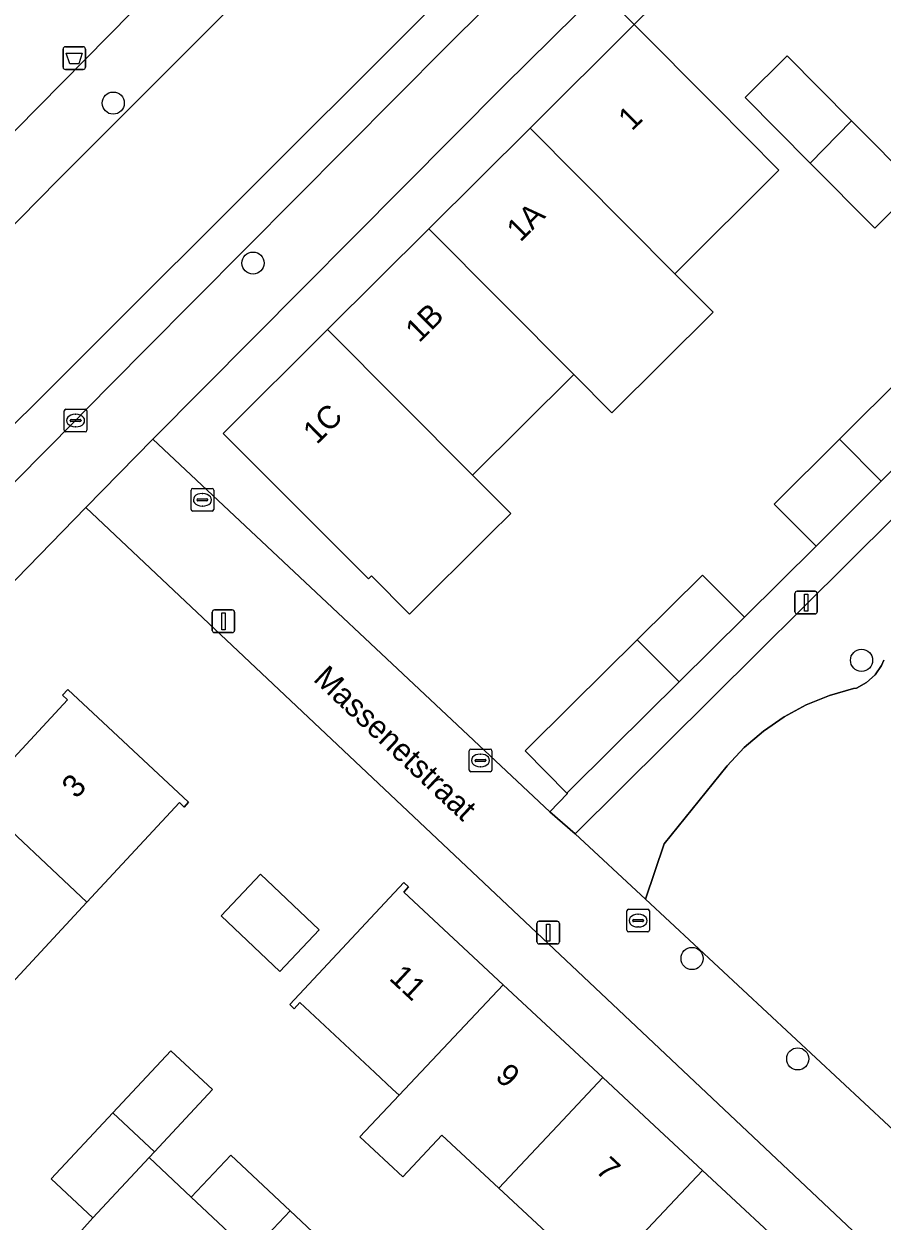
# Model space of a CAD drawing. Extents: x 159217 to 160349, y 381246 to 382172.
# Drawn here: x 159901.1 to 159939, y 381745.8 to 381798.7 of the extents above; entities that cross this region are included whole.
import ezdxf

# ---------------------------------------------------------------- set-up
doc = ezdxf.new("R2010")
doc.units = 0
for name, color, linetype in [('IMGEO_Afvalbak', 7, 'Continuous'), ('IMGEO_Boom', 7, 'Continuous'), ('IMGEO_Erf', 7, 'Continuous'), ('IMGEO_Groenvoorziening', 7, 'Continuous'), ('IMGEO_Kolk', 7, 'Continuous'), ('IMGEO_Lichtmast', 7, 'Continuous'), ('IMGEO_Openbare_ruimte_label', 7, 'Continuous'), ('IMGEO_Pand', 7, 'Continuous'), ('IMGEO_Pand_nummerreeks', 7, 'Continuous'), ('IMGEO_Parkeervlak_gesloten', 7, 'Continuous'), ('IMGEO_Rijbaan_lokaal_gesloten', 7, 'Continuous'), ('IMGEO_Rioolput', 7, 'Continuous'), ('IMGEO_Voetpad_open', 7, 'Continuous')]:
    doc.layers.add(name, color=color, linetype=linetype)

msp = doc.modelspace()

# ---------------------------------------------------------------- linework, layer by layer
at = {"layer": 'IMGEO_Afvalbak'}
for p, q in [((159902.934, 381797.648), (159903.724, 381797.648)), ((159903.724, 381797.648), (159902.934, 381797.648)), ((159902.834, 381796.748), (159902.834, 381797.548)), ((159902.834, 381797.548), (159902.834, 381796.748)), ((159903.824, 381797.548), (159903.824, 381796.748)), ((159903.824, 381796.748), (159903.824, 381797.548)), ((159903.724, 381796.648), (159902.934, 381796.648)), ((159902.934, 381796.648), (159903.724, 381796.648))]:
    msp.add_line(p, q, dxfattribs=at)
msp.add_lwpolyline([(159902.977, 381797.362), (159903.681, 381797.362), (159903.532, 381796.892), (159903.126, 381796.892), (159902.977, 381797.362)], dxfattribs=at)
for centre, start, end in [((159902.934, 381797.548), 90, 180), ((159902.934, 381797.548), 90, 180), ((159903.724, 381797.548), 0, 90), ((159903.724, 381797.548), 360, 90), ((159902.934, 381796.748), 180, 270), ((159902.934, 381796.748), 180, 270), ((159903.724, 381796.748), 270, 0), ((159903.724, 381796.748), 270, 0)]:
    msp.add_arc(centre, 0.1, start, end, dxfattribs=at)
at = {"layer": 'IMGEO_Boom'}
for centre in [(159905.048, 381795.158), (159911.225, 381788.094), (159938.101, 381770.557), (159930.617, 381757.391), (159935.284, 381752.96)]:
    msp.add_circle(centre, 0.489, dxfattribs=at)
at = {"layer": 'IMGEO_Erf'}
for points in [[(159940.454, 381813.753), (159929.336, 381802.899), (159927.416, 381800.988), (159928.917, 381799.476), (159928.063, 381798.627), (159926.561, 381800.137), (159922.301, 381795.92), (159906.801, 381780.326), (159924.33, 381763.872), (159925.115, 381764.67), (159925.088, 381764.697), (159923.245, 381766.559), (159925.305, 381768.599), (159928.189, 381771.455), (159931.083, 381774.32), (159932.926, 381772.458), (159936.097, 381775.597), (159934.248, 381777.453), (159937.123, 381780.317), (159940.008, 381783.19)], [(159948.046, 381735.626), (159932.798, 381750), (159903.837, 381777.301), (159877.274, 381750), (159875.91, 381748.598), (159892.641, 381733.048)], [(159926.478, 381743.155), (159922.078, 381747.255), (159919.564, 381749.597), (159917.842, 381747.748), (159915.945, 381749.516), (159917.678, 381751.355), (159917.389, 381751.624), (159916.597, 381752.362), (159913.292, 381755.442), (159913.045, 381755.175), (159912.849, 381755.359), (159917.879, 381760.747), (159918.094, 381760.548), (159917.883, 381760.319), (159922.272, 381756.231), (159926.673, 381752.131), (159928.961, 381750), (159931.074, 381748.032), (159935.475, 381743.932)], [(159901.213, 381742.656), (159904.141, 381745.941), (159902.305, 381747.659), (159905.035, 381750.576), (159907.6, 381753.318), (159909.436, 381751.6), (159906.868, 381748.855), (159906.633, 381748.604), (159908.498, 381746.858), (159910.243, 381748.714), (159912.866, 381746.248), (159915.343, 381743.919)]]:
    msp.add_lwpolyline(points, dxfattribs=at)
for points in [[(159928.063, 381798.627), (159931.589, 381795.082), (159934.452, 381792.203), (159929.851, 381787.627), (159931.544, 381785.926), (159927.077, 381781.484), (159925.392, 381783.179), (159920.925, 381778.737), (159922.611, 381777.043), (159921.683, 381776.12), (159918.137, 381772.594), (159916.452, 381774.289), (159916.318, 381774.156), (159909.904, 381780.568), (159914.52, 381785.158), (159918.987, 381789.601), (159923.461, 381794.05)], [(159938.69, 381789.633), (159935.839, 381792.505), (159932.962, 381795.402), (159934.812, 381797.241), (159937.662, 381794.372), (159940.542, 381791.473)], [(159887.855, 381742.638), (159888.124, 381742.386), (159887.875, 381742.121), (159882.491, 381747.139), (159882.714, 381747.377), (159882.896, 381747.203), (159885.503, 381750), (159886.735, 381751.321), (159890.819, 381755.704), (159894.904, 381760.086), (159898.988, 381764.468), (159903.036, 381768.81), (159902.814, 381769.017), (159903.042, 381769.261), (159908.377, 381764.292), (159908.178, 381764.077), (159907.97, 381764.272), (159903.881, 381759.875), (159899.802, 381755.488), (159895.723, 381751.1), (159894.7, 381750), (159891.644, 381746.714)], [(159912.413, 381756.819), (159909.81, 381759.272), (159911.549, 381761.116), (159914.151, 381758.663)]]:
    msp.add_lwpolyline(points, close=True, dxfattribs=at)
at = {"layer": 'IMGEO_Groenvoorziening'}
for points in [[(159857.487, 381819.613), (159889.337, 381790.147), (159885.563, 381786.183), (159885.473, 381786.053), (159885.395, 381785.916), (159885.33, 381785.772), (159885.278, 381785.623), (159885.239, 381785.47), (159885.214, 381785.314), (159885.203, 381785.157), (159885.207, 381784.999), (159885.224, 381784.842), (159885.255, 381784.687), (159885.3, 381784.536), (159885.359, 381784.389), (159885.416, 381784.273), (159888.474, 381781.541), (159914.045, 381807.475)], [(159943.572, 381780.882), (159925.447, 381762.9), (159928.554, 381760.007), (159929.385, 381762.451), (159932.167, 381765.9), (159932.924, 381766.709), (159933.765, 381767.432), (159934.679, 381768.06), (159935.655, 381768.585), (159936.682, 381769.002), (159937.748, 381769.306), (159937.877, 381769.334), (159938.323, 381769.575), (159938.7, 381769.914), (159938.987, 381770.332), (159939.093, 381770.568)], [(159939.093, 381770.568), (159938.987, 381770.332), (159938.7, 381769.914), (159938.323, 381769.575), (159937.877, 381769.334), (159937.748, 381769.306), (159936.682, 381769.002), (159935.655, 381768.585), (159934.679, 381768.06), (159933.765, 381767.432), (159932.924, 381766.709), (159932.167, 381765.9), (159929.385, 381762.451), (159928.554, 381760.007), (159939.304, 381750)]]:
    msp.add_lwpolyline(points, dxfattribs=at)
at = {"layer": 'IMGEO_Kolk'}
for p, q in [((159902.884, 381780.718), (159902.884, 381781.57)), ((159902.959, 381781.644), (159903.811, 381781.644)), ((159903.186, 381781.187), (159903.584, 381781.187)), ((159903.372, 381781.424), (159903.397, 381781.424)), ((159903.885, 381781.57), (159903.885, 381780.718)), ((159903.811, 381780.644), (159902.959, 381780.644)), ((159903.143, 381781.138), (159903.143, 381781.15)), ((159903.581, 381781.101), (159903.183, 381781.101)), ((159903.395, 381780.864), (159903.37, 381780.864)), ((159903.627, 381781.15), (159903.627, 381781.138)), ((159908.489, 381777.217), (159908.489, 381778.069)), ((159908.564, 381778.143), (159909.416, 381778.143)), ((159909.49, 381778.069), (159909.49, 381777.217)), ((159908.748, 381777.637), (159908.748, 381777.649)), ((159909.186, 381777.6), (159908.788, 381777.6)), ((159908.791, 381777.686), (159909.189, 381777.686)), ((159908.977, 381777.923), (159909.002, 381777.923)), ((159909.232, 381777.649), (159909.232, 381777.637)), ((159909.416, 381777.143), (159908.564, 381777.143)), ((159909, 381777.363), (159908.975, 381777.363)), ((159920.771, 381765.709), (159920.771, 381766.561)), ((159920.846, 381766.635), (159921.698, 381766.635)), ((159921.259, 381766.415), (159921.284, 381766.415)), ((159921.772, 381766.561), (159921.772, 381765.709)), ((159921.03, 381766.129), (159921.03, 381766.141)), ((159921.468, 381766.092), (159921.07, 381766.092)), ((159921.073, 381766.178), (159921.471, 381766.178)), ((159921.282, 381765.855), (159921.257, 381765.855)), ((159921.514, 381766.141), (159921.514, 381766.129)), ((159921.698, 381765.635), (159920.846, 381765.635))]:
    msp.add_line(p, q, dxfattribs=at)
for points in [[(159902.884, 381780.718), (159902.884, 381781.57)], [(159902.959, 381781.644), (159903.811, 381781.644)], [(159903.885, 381781.57), (159903.885, 381780.718)], [(159903.811, 381780.644), (159902.959, 381780.644)], [(159908.489, 381777.217), (159908.489, 381778.069)], [(159908.564, 381778.143), (159909.416, 381778.143)], [(159909.49, 381778.069), (159909.49, 381777.217)], [(159909.416, 381777.143), (159908.564, 381777.143)], [(159920.771, 381765.709), (159920.771, 381766.561)], [(159920.846, 381766.635), (159921.698, 381766.635)], [(159921.772, 381766.561), (159921.772, 381765.709)], [(159921.698, 381765.635), (159920.846, 381765.635)]]:
    msp.add_lwpolyline(points, dxfattribs=at)
for centre, radius, start, end in [((159902.961, 381781.568), 0.0765, 91.552, 178.448), ((159902.961, 381781.568), 0.0765, 91.552, 178.448), ((159903.183, 381781.147), 0.0403, 85.8775, 175.7526), ((159903.588, 381781.149), 0.0386, 1.7309, 96.639), ((159903.809, 381781.568), 0.0765, 1.552, 88.448), ((159903.809, 381781.568), 0.0765, 1.552, 88.448), ((159902.961, 381780.72), 0.0765, 181.552, 268.448), ((159902.961, 381780.72), 0.0765, 181.552, 268.448), ((159903.18, 381781.137), 0.0366, 178.938, 274.7102), ((159903.584, 381781.144), 0.043, 264.8664, 352.4533), ((159903.809, 381780.72), 0.0765, 271.552, 358.448), ((159903.809, 381780.72), 0.0765, 271.552, 358.448), ((159908.566, 381778.067), 0.0765, 91.552, 178.448), ((159908.566, 381778.067), 0.0765, 91.552, 178.448), ((159909.414, 381778.067), 0.0765, 1.552, 88.448), ((159909.414, 381778.067), 0.0765, 1.552, 88.448), ((159908.788, 381777.646), 0.0403, 85.8775, 175.7526), ((159908.785, 381777.636), 0.0366, 178.938, 274.7102), ((159909.189, 381777.643), 0.043, 264.8664, 352.4533), ((159909.193, 381777.648), 0.0386, 1.7309, 96.639), ((159908.566, 381777.219), 0.0765, 181.552, 268.448), ((159908.566, 381777.219), 0.0765, 181.552, 268.448), ((159909.414, 381777.219), 0.0765, 271.552, 358.448), ((159909.414, 381777.219), 0.0765, 271.552, 358.448), ((159920.848, 381766.559), 0.0765, 91.552, 178.448), ((159920.848, 381766.559), 0.0765, 91.552, 178.448), ((159921.696, 381766.559), 0.0765, 1.552, 88.448), ((159921.696, 381766.559), 0.0765, 1.552, 88.448), ((159921.07, 381766.138), 0.0403, 85.8775, 175.7526), ((159921.067, 381766.128), 0.0366, 178.938, 274.7102), ((159921.471, 381766.135), 0.043, 264.8664, 352.4533), ((159921.475, 381766.14), 0.0386, 1.7309, 96.639), ((159920.848, 381765.711), 0.0765, 181.552, 268.448), ((159920.848, 381765.711), 0.0765, 181.552, 268.448), ((159921.696, 381765.711), 0.0765, 271.552, 358.448), ((159921.696, 381765.711), 0.0765, 271.552, 358.448)]:
    msp.add_arc(centre, radius, start, end, dxfattribs=at)
for centre, major_axis, ratio, start_param, end_param in [((159903.371, 381781.144), (-0.387, 0.002), 0.722429, 4.712389, 7.853982), ((159903.396, 381781.144), (-0.39, 0.002), 0.717154, 1.570796, 4.712389), ((159908.976, 381777.643), (-0.387, 0.002), 0.722429, 4.712389, 7.853982), ((159909.001, 381777.643), (-0.39, 0.002), 0.717154, 1.570796, 4.712389), ((159921.258, 381766.135), (-0.387, 0.002), 0.722429, 4.712389, 7.853982), ((159921.283, 381766.135), (-0.39, 0.002), 0.717154, 1.570796, 4.712389)]:
    msp.add_ellipse(centre, major_axis=major_axis, ratio=ratio, start_param=start_param, end_param=end_param, dxfattribs=at)
at = {"layer": 'IMGEO_Lichtmast'}
for p, q in [((159935.159, 381772.704), (159935.159, 381773.504)), ((159935.159, 381773.504), (159935.159, 381772.704)), ((159935.259, 381773.604), (159936.049, 381773.604)), ((159936.049, 381773.604), (159935.259, 381773.604)), ((159936.149, 381773.504), (159936.149, 381772.704)), ((159936.149, 381772.704), (159936.149, 381773.504)), ((159909.519, 381772.78), (159910.309, 381772.78)), ((159910.309, 381772.78), (159909.519, 381772.78)), ((159909.419, 381771.88), (159909.419, 381772.68)), ((159909.419, 381772.68), (159909.419, 381771.88)), ((159910.409, 381772.68), (159910.409, 381771.88)), ((159910.409, 381771.88), (159910.409, 381772.68)), ((159936.049, 381772.604), (159935.259, 381772.604)), ((159935.259, 381772.604), (159936.049, 381772.604)), ((159910.309, 381771.78), (159909.519, 381771.78)), ((159909.519, 381771.78), (159910.309, 381771.78)), ((159923.864, 381759.032), (159924.654, 381759.032)), ((159924.654, 381759.032), (159923.864, 381759.032)), ((159923.764, 381758.132), (159923.764, 381758.932)), ((159923.764, 381758.932), (159923.764, 381758.132)), ((159924.754, 381758.932), (159924.754, 381758.132)), ((159924.754, 381758.132), (159924.754, 381758.932)), ((159924.654, 381758.032), (159923.864, 381758.032)), ((159923.864, 381758.032), (159924.654, 381758.032))]:
    msp.add_line(p, q, dxfattribs=at)
for points in [[(159935.579, 381773.479), (159935.729, 381773.479), (159935.729, 381772.729), (159935.579, 381772.729), (159935.579, 381773.479)], [(159909.839, 381772.655), (159909.989, 381772.655), (159909.989, 381771.905), (159909.839, 381771.905), (159909.839, 381772.655)], [(159924.184, 381758.907), (159924.334, 381758.907), (159924.334, 381758.157), (159924.184, 381758.157), (159924.184, 381758.907)]]:
    msp.add_lwpolyline(points, dxfattribs=at)
for centre, start, end in [((159935.259, 381773.504), 90, 180), ((159935.259, 381773.504), 90, 180), ((159936.049, 381773.504), 0, 90), ((159936.049, 381773.504), 360, 90), ((159909.519, 381772.68), 90, 180), ((159909.519, 381772.68), 90, 180), ((159910.309, 381772.68), 0, 90), ((159910.309, 381772.68), 360, 90), ((159935.259, 381772.704), 180, 270), ((159935.259, 381772.704), 180, 270), ((159936.049, 381772.704), 270, 0), ((159936.049, 381772.704), 270, 0), ((159909.519, 381771.88), 180, 270), ((159909.519, 381771.88), 180, 270), ((159910.309, 381771.88), 270, 0), ((159910.309, 381771.88), 270, 0), ((159923.864, 381758.932), 90, 180), ((159923.864, 381758.932), 90, 180), ((159924.654, 381758.932), 0, 90), ((159924.654, 381758.932), 360, 90), ((159923.864, 381758.132), 180, 270), ((159923.864, 381758.132), 180, 270), ((159924.654, 381758.132), 270, 0), ((159924.654, 381758.132), 270, 0)]:
    msp.add_arc(centre, 0.1, start, end, dxfattribs=at)
at = {"layer": 'IMGEO_Pand'}
for points in [[(159929.851, 381787.627), (159934.452, 381792.203), (159931.589, 381795.082), (159928.063, 381798.627), (159923.461, 381794.05)], [(159937.662, 381794.372), (159934.812, 381797.241), (159932.962, 381795.402), (159935.839, 381792.505)], [(159925.392, 381783.179), (159927.077, 381781.484), (159931.544, 381785.926), (159929.851, 381787.627), (159923.461, 381794.05), (159918.987, 381789.601)], [(159937.662, 381794.372), (159935.839, 381792.505), (159938.69, 381789.633), (159940.542, 381791.473)], [(159920.925, 381778.737), (159925.392, 381783.179), (159918.987, 381789.601), (159914.52, 381785.158)], [(159920.925, 381778.737), (159914.52, 381785.158), (159909.904, 381780.568), (159916.318, 381774.156), (159916.452, 381774.289), (159918.137, 381772.594), (159921.683, 381776.12), (159922.611, 381777.043)], [(159938.971, 381778.46), (159941.857, 381781.334), (159940.008, 381783.19), (159937.123, 381780.317)], [(159938.971, 381778.46), (159937.123, 381780.317), (159934.248, 381777.453), (159936.097, 381775.597)], [(159928.189, 381771.455), (159930.039, 381769.6), (159932.926, 381772.458), (159931.083, 381774.32)], [(159930.039, 381769.6), (159928.189, 381771.455), (159925.305, 381768.599), (159923.245, 381766.559), (159925.088, 381764.697), (159927.148, 381766.737)], [(159903.881, 381759.875), (159907.97, 381764.272), (159908.178, 381764.077), (159908.377, 381764.292), (159903.042, 381769.261), (159902.814, 381769.017), (159903.036, 381768.81), (159898.988, 381764.468)], [(159899.802, 381755.488), (159903.881, 381759.875), (159898.988, 381764.468), (159894.904, 381760.086)], [(159912.413, 381756.819), (159914.151, 381758.663), (159911.549, 381761.116), (159909.81, 381759.272)], [(159922.272, 381756.231), (159917.883, 381760.319), (159918.094, 381760.548), (159917.879, 381760.747), (159912.849, 381755.359), (159913.045, 381755.175), (159913.292, 381755.442), (159916.597, 381752.362), (159917.389, 381751.624), (159917.678, 381751.355)], [(159926.673, 381752.131), (159922.272, 381756.231), (159917.678, 381751.355), (159915.945, 381749.516), (159917.842, 381747.748), (159919.564, 381749.597), (159922.078, 381747.255), (159924.665, 381750)], [(159906.868, 381748.855), (159909.436, 381751.6), (159907.6, 381753.318), (159905.035, 381750.576)], [(159926.478, 381743.155), (159931.074, 381748.032), (159928.961, 381750), (159926.673, 381752.131), (159924.665, 381750), (159922.078, 381747.255)], [(159906.633, 381748.604), (159906.868, 381748.855), (159905.035, 381750.576), (159902.305, 381747.659), (159904.141, 381745.941)], [(159911.119, 381744.394), (159912.866, 381746.248), (159910.243, 381748.714), (159908.498, 381746.858)], [(159926.478, 381743.155), (159930.879, 381739.055), (159935.475, 381743.932), (159931.074, 381748.032)], [(159911.119, 381744.394), (159913.599, 381742.064), (159915.343, 381743.919), (159912.866, 381746.248)]]:
    msp.add_lwpolyline(points, close=True, dxfattribs=at)
at = {"layer": 'IMGEO_Parkeervlak_gesloten'}
msp.add_lwpolyline([(159919.787, 381797.674), (159930.045, 381807.864), (159932.204, 381809.976), (159937.113, 381814.643), (159937.25, 381814.837), (159937.6, 381815.605), (159937.805, 381817.557), (159937.821, 381817.653), (159937.863, 381817.831), (159937.921, 381818.005), (159937.994, 381818.172), (159938.048, 381818.271), (159891.064, 381771.401), (159892.43, 381770.068), (159895.459, 381773.149), (159903.384, 381781.145), (159903.797, 381781.572), (159906.442, 381784.248)], close=True, dxfattribs=at)
at = {"layer": 'IMGEO_Rijbaan_lokaal_gesloten'}
msp.add_lwpolyline([(159938.048, 381818.271), (159938.082, 381818.333), (159938.183, 381818.485), (159938.298, 381818.627), (159938.426, 381818.758), (159938.783, 381819.137), (159934.469, 381823.293), (159923.198, 381812.347), (159919.105, 381808.256), (159902.612, 381791.773), (159891.655, 381780.649), (159890.66, 381779.639), (159887.975, 381776.913), (159886.721, 381775.64), (159891.064, 381771.401)], close=True, dxfattribs=at)
at = {"layer": 'IMGEO_Rioolput'}
for p, q in [((159927.809, 381759.563), (159928.661, 381759.563)), ((159927.734, 381758.637), (159927.734, 381759.489)), ((159927.993, 381759.057), (159927.993, 381759.069)), ((159928.431, 381759.02), (159928.033, 381759.02)), ((159928.036, 381759.106), (159928.434, 381759.106)), ((159928.222, 381759.343), (159928.247, 381759.343)), ((159928.477, 381759.069), (159928.477, 381759.057)), ((159928.735, 381759.489), (159928.735, 381758.637)), ((159928.661, 381758.563), (159927.809, 381758.563)), ((159928.245, 381758.783), (159928.22, 381758.783))]:
    msp.add_line(p, q, dxfattribs=at)
for points in [[(159927.809, 381759.563), (159928.661, 381759.563)], [(159927.734, 381758.637), (159927.734, 381759.489)], [(159928.735, 381759.489), (159928.735, 381758.637)], [(159928.661, 381758.563), (159927.809, 381758.563)]]:
    msp.add_lwpolyline(points, dxfattribs=at)
for centre, radius, start, end in [((159927.811, 381759.487), 0.0765, 91.552, 178.448), ((159927.811, 381759.487), 0.0765, 91.552, 178.448), ((159928.659, 381759.487), 0.0765, 1.552, 88.448), ((159928.659, 381759.487), 0.0765, 1.552, 88.448), ((159928.033, 381759.066), 0.0403, 85.8775, 175.7526), ((159928.03, 381759.056), 0.0366, 178.938, 274.7102), ((159928.434, 381759.063), 0.043, 264.8664, 352.4533), ((159928.438, 381759.068), 0.0386, 1.7309, 96.639), ((159927.811, 381758.639), 0.0765, 181.552, 268.448), ((159927.811, 381758.639), 0.0765, 181.552, 268.448), ((159928.659, 381758.639), 0.0765, 271.552, 358.448), ((159928.659, 381758.639), 0.0765, 271.552, 358.448)]:
    msp.add_arc(centre, radius, start, end, dxfattribs=at)
for centre, major_axis, ratio, start_param, end_param in [((159928.221, 381759.063), (-0.387, 0.002), 0.722429, 4.712389, 7.853982), ((159928.246, 381759.063), (-0.39, 0.002), 0.717154, 1.570796, 4.712389)]:
    msp.add_ellipse(centre, major_axis=major_axis, ratio=ratio, start_param=start_param, end_param=end_param, dxfattribs=at)
at = {"layer": 'IMGEO_Voetpad_open'}
for points in [[(159873.098, 381745.66), (159875.91, 381748.598), (159877.274, 381750), (159903.837, 381777.301), (159906.801, 381780.326), (159922.301, 381795.92), (159926.561, 381800.137), (159928.063, 381798.627), (159928.917, 381799.476), (159927.416, 381800.988), (159929.336, 381802.899), (159940.454, 381813.753), (159941.175, 381814.443)], [(159914.045, 381807.475), (159888.474, 381781.541), (159888.113, 381781.173), (159885.976, 381779.132), (159871.741, 381764.412), (159869.262, 381761.943), (159865.477, 381757.989), (159865.095, 381757.601), (159866.935, 381755.895), (159867.295, 381755.549), (159872.007, 381760.464), (159880.608, 381769.436), (159883.179, 381772.041), (159886.721, 381775.64), (159887.975, 381776.913), (159890.66, 381779.639), (159891.655, 381780.649), (159902.612, 381791.773), (159919.105, 381808.256)], [(159930.045, 381807.864), (159919.787, 381797.674), (159906.442, 381784.248), (159903.797, 381781.572), (159903.384, 381781.145), (159895.459, 381773.149), (159892.43, 381770.068), (159888.904, 381766.453), (159887.03, 381764.51), (159885.44, 381762.927), (159873.006, 381750), (159852.249, 381728.402)], [(159911.119, 381744.394), (159908.498, 381746.858), (159906.633, 381748.604), (159904.141, 381745.941), (159901.213, 381742.656)]]:
    msp.add_lwpolyline(points, dxfattribs=at)
for points in [[(159943.572, 381780.882), (159968.081, 381756.217), (159969.165, 381757.287), (159964.562, 381761.914), (159961.644, 381764.844), (159958.821, 381767.68), (159955.673, 381770.849), (159952.753, 381773.755), (159949.916, 381776.578), (159948.356, 381778.17), (159946.792, 381779.78), (159943.882, 381782.706), (159943.542, 381783.048), (159941.857, 381781.334), (159938.971, 381778.46), (159936.097, 381775.597), (159932.926, 381772.458), (159930.039, 381769.6), (159927.148, 381766.737), (159925.088, 381764.697), (159925.115, 381764.67), (159924.33, 381763.872), (159925.447, 381762.9)], [(159925.447, 381762.9), (159924.33, 381763.872), (159906.801, 381780.326), (159903.837, 381777.301), (159932.798, 381750), (159948.046, 381735.626), (159951.102, 381739.016), (159939.304, 381750), (159928.554, 381760.007)]]:
    msp.add_lwpolyline(points, close=True, dxfattribs=at)

# ---------------------------------------------------------------- texts
at = {"layer": 'IMGEO_Openbare_ruimte_label'}
msp.add_text('Massenetstraat', height=1, rotation=316.7014, dxfattribs=at).set_placement((159913.842, 381769.682))
at = {"layer": 'IMGEO_Pand_nummerreeks'}
for s, rotation, p in [('1', 44.8418, (159927.961, 381793.898)), ('1A', 44.8418, (159923.031, 381788.996)), ('1B', 44.8418, (159918.56, 381784.55)), ('1C', 44.8418, (159914.038, 381780.053)), ('3', 47.0128, (159903.416, 381764.408)), ('11', 317.0282, (159917.192, 381756.48)), ('9', 317.0282, (159921.875, 381752.118)), ('7', 317.0305, (159926.305, 381747.993))]:
    msp.add_text(s, height=1, rotation=rotation, dxfattribs=at).set_placement(p)

doc.saveas('drawing.dxf')
